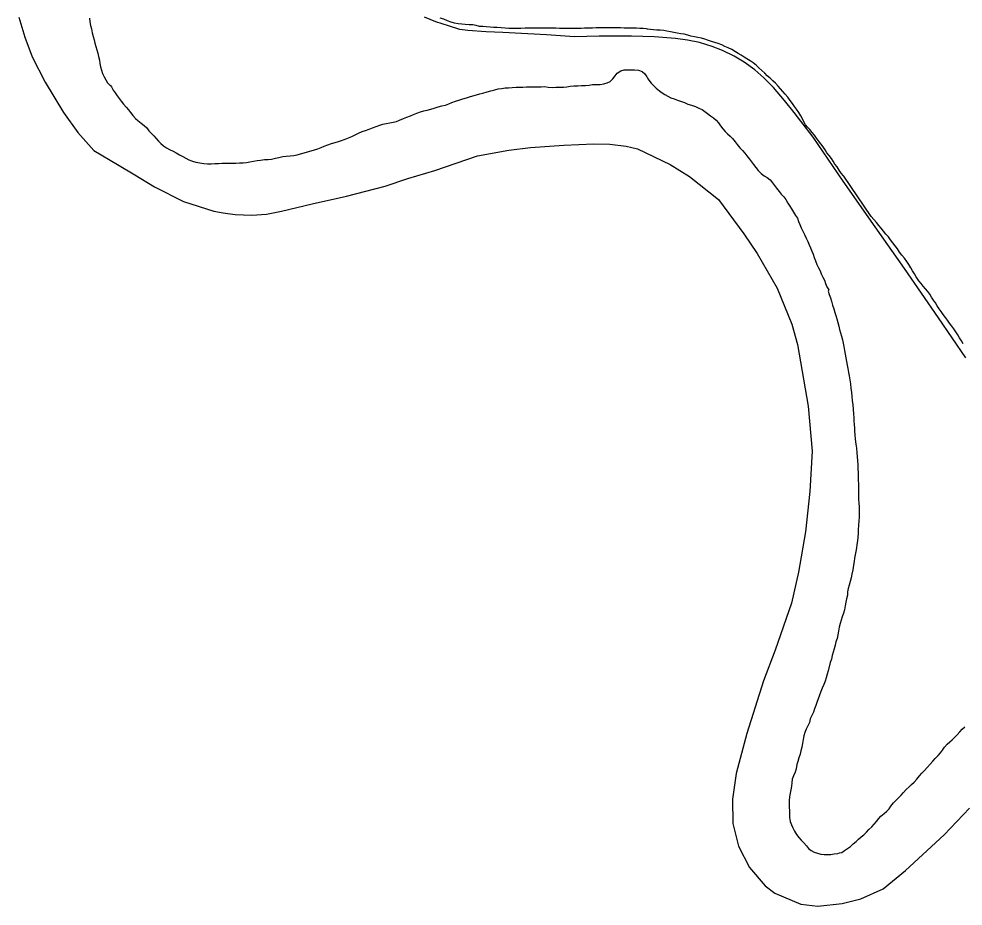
# Model space of a CAD drawing. Extents: x 2290055 to 2389491, y 66597 to 237875.
# Drawn here: x 2297122 to 2301445, y 194631 to 198693 of the extents above; entities that cross this region are included whole.
import ezdxf

# ---------------------------------------------------------------- set-up
doc = ezdxf.new("R2010")
doc.units = 0
for name, color, linetype in [('Exist Boundary Political CountyLine', 7, 'Continuous'), ('Exist Hydrographic Pond Under 1500 Sq Ft', 7, 'Continuous'), ('Exist Hydrographic River Shore', 7, 'Continuous'), ('Exist Road Non-System Type 51', 7, 'Continuous')]:
    doc.layers.add(name, color=color, linetype=linetype)

msp = doc.modelspace()

# ---------------------------------------------------------------- linework, layer by layer
at = {"layer": 'Exist Boundary Political CountyLine'}
msp.add_lwpolyline([(2297121.9, 198700.2), (2297149.1, 198608.5), (2297182.1, 198518.9), (2297241.5, 198403.6), (2297326.9, 198264.5), (2297392.2, 198173.3), (2297465.1, 198090.1), (2297573.2, 198026.8), (2297652.3, 197978.3), (2297743, 197923.3), (2297875.7, 197857), (2298014.9, 197812.7), (2298056.4, 197805.1), (2298112.4, 197797.8), (2298188.3, 197794.3), (2298256.2, 197799.4), (2298324.2, 197812.1), (2298463.9, 197845.7), (2298621.5, 197881.6), (2298799, 197927.6), (2298902.4, 197962.7), (2299025.9, 197998.9), (2299221.7, 198065.1), (2299365.4, 198091.1), (2299464.8, 198103.4), (2299616.6, 198115), (2299754.6, 198120.7), (2299828, 198119.5), (2299902.6, 198110.4), (2299954.5, 198098.2), (2300103.7, 198026.7), (2300192.2, 197971.6), (2300325.5, 197865.3), (2300441.4, 197708.6), (2300502.2, 197619.3), (2300594.1, 197460.3), (2300660.1, 197295.1), (2300686.9, 197202), (2300734.6, 196920.2), (2300753, 196714.3), (2300743.1, 196528.3), (2300723.2, 196344), (2300691.4, 196159.6), (2300658.6, 196018.3), (2300583.6, 195802.4), (2300531.1, 195661.9), (2300454.1, 195421.1), (2300406.1, 195238.5), (2300389.6, 195120.2), (2300389.8, 195008.4), (2300416, 194904.6), (2300467.1, 194807), (2300538.1, 194724), (2300582.6, 194690.6), (2300701.2, 194639.9), (2300779.2, 194630.8), (2300891.6, 194642.2), (2300976, 194663.9), (2301078.2, 194710.3), (2301181.2, 194793.5), (2301357.4, 194957.4), (2301473.9, 195078.9)], dxfattribs=at)
at = {"layer": 'Exist Hydrographic Pond Under 1500 Sq Ft'}
for points in [[(2299279.5, 198654.6), (2299261.5, 198656.6), (2299246, 198657.6), (2299230.2, 198658.4), (2299215, 198662.2), (2299199.5, 198665.8), (2299183.2, 198665.6), (2299165.5, 198666.4), (2299149.5, 198668.4), (2299133.5, 198670), (2299116.5, 198673.2), (2299101.2, 198677.4), (2299084.2, 198684.2), (2299067.7, 198690.8), (2299050.5, 198696.4)], [(2300743.2, 198185.8), (2300733, 198197.2), (2300722.7, 198208.4), (2300715, 198220.8), (2300708.7, 198234.6), (2300701, 198248.8), (2300692, 198264.6), (2300682.2, 198280), (2300673, 198292.2), (2300663.2, 198305), (2300653.5, 198318.4), (2300642.5, 198334.2), (2300630.5, 198348.4), (2300619.7, 198360.6), (2300608.7, 198372.6), (2300598.2, 198384.4), (2300585.2, 198398), (2300573.5, 198409.8), (2300560.7, 198420.8), (2300547.7, 198432.2), (2300536.2, 198443.8), (2300523.5, 198456.4), (2300509.7, 198468), (2300496.5, 198480.2), (2300484.2, 198491), (2300469.7, 198500.6), (2300455.2, 198509.8), (2300442, 198517.4), (2300428.2, 198526), (2300415, 198534.4), (2300402, 198542.6), (2300385.5, 198551.8), (2300369.7, 198559.4), (2300353.5, 198567), (2300339.7, 198573.8), (2300323.5, 198580.2), (2300308.5, 198584.2), (2300293.5, 198588.6), (2300279, 198593.6), (2300262.2, 198599.8), (2300247.2, 198604.4), (2300230.7, 198607.2), (2300214.7, 198610), (2300198.5, 198614.2), (2300184, 198618.2), (2300168, 198622.4), (2300152, 198624.8), (2300135.7, 198627.6), (2300121, 198630.4), (2300104.7, 198633), (2300089, 198636.4), (2300074, 198639.4), (2300057.2, 198641), (2300042, 198641.4), (2300027, 198642.6), (2300011.5, 198644.4), (2300000, 198646), (2299995.5, 198646.6), (2299980, 198648), (2299964.7, 198649), (2299948.7, 198649.8), (2299930, 198650.2), (2299914.2, 198650.6), (2299893, 198650.8), (2299876, 198651), (2299858.5, 198651.2), (2299836.5, 198651.4), (2299821.2, 198651.8), (2299800.7, 198651.6), (2299783.2, 198651.4), (2299765.5, 198651), (2299748.5, 198650.6), (2299731.2, 198650.2), (2299711, 198649.8), (2299695.7, 198649.4), (2299680.5, 198649), (2299664.5, 198648.8), (2299647.7, 198648.4), (2299630.2, 198648.4), (2299614.5, 198648.8), (2299597.5, 198649.2), (2299580.2, 198649.8), (2299563.5, 198650), (2299548, 198649.8), (2299528, 198649.8), (2299509.5, 198649.6), (2299492, 198649.6), (2299474, 198649.6), (2299457, 198649.8), (2299439, 198649.6), (2299419.5, 198649.2), (2299404.2, 198649), (2299383.2, 198648.8), (2299365.2, 198649.4), (2299347.5, 198650.8), (2299330.5, 198652.2), (2299311.5, 198653), (2299295, 198653.4), (2299279.5, 198654.6)], [(2301445.5, 197205), (2301437.2, 197219), (2301428.7, 197232.8), (2301420, 197246), (2301411, 197259.6), (2301401.5, 197273), (2301392.5, 197286.4), (2301383, 197299.6), (2301373.2, 197313), (2301363.5, 197326.2), (2301353.7, 197339.2), (2301344.5, 197352.4), (2301335.5, 197365.8), (2301326.5, 197378.8), (2301317.7, 197392), (2301309, 197405.2), (2301300.5, 197418.6), (2301291.7, 197432), (2301282.7, 197444.8), (2301272.7, 197457.4), (2301262.5, 197469.2), (2301252, 197481), (2301242.5, 197492.8), (2301229.5, 197512.4), (2301222, 197525.6), (2301213.7, 197539.4), (2301205.5, 197553.6), (2301196.5, 197568), (2301186.7, 197582.6), (2301175.7, 197596.6), (2301164.5, 197610.8), (2301154, 197625.2), (2301143.7, 197639.6), (2301133.7, 197653.8), (2301123.5, 197667.8), (2301113, 197681.4), (2301102.5, 197694.8), (2301091.5, 197707.8), (2301080.5, 197721), (2301069.5, 197734), (2301058.7, 197747.2), (2301047.7, 197761), (2301036.7, 197774.8), (2301024.5, 197788.2), (2300898.7, 197972.4), (2300896.5, 197974), (2300886.5, 197986.8), (2300877.7, 198000.6), (2300867.5, 198014.8), (2300858, 198027.8), (2300850, 198040.6), (2300841.7, 198053.8), (2300831.5, 198066.6), (2300820.7, 198079.8), (2300813.2, 198093.6), (2300804.7, 198106.8), (2300793.5, 198120), (2300782.7, 198133.8), (2300773.5, 198147), (2300763.7, 198160.6), (2300754, 198173.2), (2300743.2, 198185.8)]]:
    msp.add_lwpolyline(points, dxfattribs=at)
at = {"layer": 'Exist Hydrographic River Shore'}
for points in [[(2297444.5, 198696), (2297447.2, 198679), (2297450.2, 198662.4), (2297453.7, 198646.8), (2297457.7, 198629), (2297462.5, 198612.2), (2297466.2, 198596.6), (2297470, 198581.2), (2297474.5, 198565.6), (2297479.5, 198550.4), (2297484, 198535.4), (2297487, 198520.6), (2297490.7, 198503.8), (2297493, 198488), (2297496.2, 198473.2), (2297500.5, 198458.2), (2297504.5, 198442.2), (2297512.5, 198427.2), (2297520.2, 198413.6), (2297527.7, 198400.4), (2297538.7, 198389), (2297539.5, 198388.6), (2297546, 198381), (2297553.2, 198365.8), (2297562.2, 198353.8), (2297572.5, 198341), (2297581.5, 198327.8), (2297590.2, 198315.4), (2297601.5, 198302.4), (2297613.5, 198288.6), (2297623.5, 198275.8), (2297632.5, 198263.4), (2297643.5, 198249.8), (2297655.7, 198237.2), (2297666.7, 198227)], [(2299200.5, 198341), (2299216.5, 198345.6), (2299231.7, 198349.4), (2299246.5, 198353), (2299266.5, 198358.2), (2299282.5, 198363.2), (2299300.5, 198368.2), (2299316.2, 198371.8), (2299332.5, 198374.6), (2299347.7, 198376.4), (2299363.5, 198377.4), (2299380.2, 198378.8), (2299398.5, 198380.2), (2299414.5, 198380.6), (2299429.5, 198380.8), (2299446, 198381.4), (2299461.7, 198381.6), (2299478.5, 198382), (2299496, 198382), (2299512.5, 198382), (2299527.7, 198382.4), (2299545, 198380.4), (2299563.5, 198379), (2299580.5, 198379.4), (2299597.2, 198379.6), (2299615.5, 198380.2), (2299630.5, 198382.2), (2299646, 198384.4), (2299663.2, 198385.8), (2299680.2, 198386.8), (2299697.7, 198387.6), (2299715.5, 198388), (2299732, 198389), (2299748.5, 198391.6), (2299765.5, 198392.2), (2299782.5, 198392.6), (2299799.5, 198395), (2299814.5, 198399.6), (2299829.5, 198405.6), (2299840.7, 198417.8), (2299851.5, 198432.4), (2299861.5, 198444.4), (2299877, 198455.4), (2299892.2, 198458.8), (2299908.2, 198459.2), (2299925.5, 198459.6), (2299941, 198459.4), (2299959.2, 198458), (2299975.2, 198452.2), (2299987.7, 198441.4), (2299996.2, 198427.4), (2300000, 198421.3), (2300005.5, 198412.2), (2300016, 198398.4), (2300028.5, 198386), (2300040.2, 198375.4), (2300054.5, 198363.4), (2300066.5, 198354.2), (2300079.5, 198345.8), (2300092.5, 198338.2), (2300107.2, 198332), (2300121.7, 198326.6), (2300137.5, 198320.8), (2300155, 198315.2), (2300169.5, 198309.6), (2300184.7, 198303), (2300201.5, 198297.2), (2300219, 198291), (2300235.2, 198284.4), (2300249.5, 198277.6), (2300263, 198268.8), (2300275.2, 198260), (2300288.7, 198249.6), (2300302, 198239), (2300313.7, 198229.2), (2300325, 198216.8), (2300334.7, 198202.6), (2300345.2, 198189.4), (2300355.5, 198177.2), (2300366.5, 198166.6), (2300378.7, 198155.2), (2300389.5, 198144.6), (2300400.5, 198130.2), (2300410.5, 198117), (2300422.5, 198102.8), (2300434.7, 198089.6), (2300445.7, 198077.6), (2300455.2, 198065.6), (2300466, 198051), (2300475.5, 198038.4), (2300485.7, 198025.8), (2300495.5, 198012.8), (2300506.5, 197999), (2300519.5, 197985.4), (2300533.7, 197974.4), (2300547, 197965.8), (2300561.5, 197955.2), (2300572.2, 197941.8), (2300581, 197929.6), (2300590.7, 197917)], [(2297666.7, 198227), (2297681.2, 198215.4), (2297695.2, 198204.6), (2297707, 198193.4), (2297716.5, 198179.6), (2297727.2, 198168.8), (2297739.5, 198157.6), (2297750.7, 198144.6), (2297760.5, 198133), (2297772, 198122.2), (2297784.2, 198111.8), (2297797, 198102.4), (2297812, 198094.2), (2297827.5, 198086.6), (2297841.5, 198079), (2297857.5, 198069.8), (2297873.2, 198062), (2297886.5, 198055), (2297899.5, 198047.2), (2297916.7, 198041), (2297932.5, 198036.8), (2297949.7, 198033), (2297968, 198031), (2297985, 198029.4), (2298002.5, 198029.4), (2298019.7, 198030.6), (2298035, 198031), (2298052.2, 198031.4), (2298067.5, 198031.8), (2298082.5, 198032), (2298098.2, 198032.4), (2298115, 198032.6), (2298132.2, 198033.2), (2298148.5, 198034.4), (2298164.5, 198035.8), (2298179.7, 198038.4), (2298196.5, 198041.6), (2298213, 198043.6), (2298228.5, 198046), (2298246.5, 198048.4), (2298263, 198049.4), (2298278.7, 198051.2), (2298296.7, 198054.8), (2298312.2, 198058.4), (2298330.7, 198062.2), (2298345.5, 198064.6), (2298363.5, 198066.4), (2298380.5, 198068), (2298396.5, 198071), (2298411.7, 198075.4), (2298427.7, 198079.6), (2298443.7, 198084), (2298459.5, 198088.6), (2298475.2, 198093), (2298490.7, 198098.2), (2298505.7, 198104.2), (2298519.7, 198110.6), (2298536.2, 198116.8), (2298553.5, 198122), (2298569.5, 198126.6), (2298585, 198130.8), (2298599.5, 198135.4), (2298615.5, 198141.4), (2298630.7, 198147.4), (2298646.2, 198154.2), (2298661.5, 198162), (2298676.5, 198169.6), (2298693.5, 198176.8), (2298709.5, 198181.8), (2298725, 198188), (2298740.7, 198194.4), (2298757.7, 198200), (2298774, 198205.4), (2298788.5, 198210.4), (2298803.7, 198213.4), (2298820, 198216.4), (2298835, 198220.2), (2298850.5, 198223.4), (2298864.5, 198228.6), (2298882.5, 198236.4), (2298898, 198242.8), (2298914.5, 198249.4), (2298928.5, 198254.8), (2298944.5, 198260.4), (2298961, 198266.6), (2298975.7, 198271.6), (2298991.2, 198275.2), (2299008.2, 198279.4), (2299023.7, 198284.2), (2299041.5, 198290.2), (2299058.5, 198294.2), (2299075.2, 198298.4), (2299089.5, 198303.8), (2299104.5, 198309.8), (2299120.2, 198316), (2299135.7, 198320.8), (2299154, 198326.4), (2299170.7, 198331), (2299185, 198336.2), (2299200.5, 198341)], [(2300590.7, 197917), (2300602.5, 197902.2), (2300612.2, 197890.2), (2300623.2, 197878), (2300632.7, 197865.4), (2300642.5, 197849.6), (2300651.2, 197835.6), (2300659.5, 197822.8), (2300668, 197807.2), (2300678, 197793.2), (2300687.2, 197779.8), (2300691.5, 197764.6), (2300697.7, 197750.8), (2300703.5, 197736.8), (2300710.2, 197721.2), (2300718.5, 197705), (2300726.5, 197688.4), (2300733.5, 197672.8), (2300739.5, 197658.4), (2300745.5, 197644), (2300751.7, 197629.8), (2300757.7, 197615.2), (2300763.5, 197600.8), (2300769.5, 197584.8), (2300775.5, 197568.4), (2300783, 197553.6), (2300789.5, 197539), (2300795.5, 197525.2), (2300802.7, 197510.6), (2300809.5, 197496.4), (2300815, 197480.8), (2300821.2, 197465.8), (2300829.5, 197452.2), (2300827.2, 197446), (2300832, 197431.4), (2300837.7, 197416), (2300842.5, 197399.8), (2300846.7, 197382.8), (2300852.2, 197365.4), (2300858, 197349), (2300862.5, 197334.2), (2300867.2, 197318.8), (2300871.5, 197303), (2300875.5, 197286.6), (2300879, 197270.8), (2300883.5, 197255), (2300888, 197239.6), (2300892, 197223), (2300895.2, 197207.6), (2300898.2, 197192.6), (2300901.7, 197174.6), (2300905, 197158.4), (2300908.2, 197140.6), (2300911, 197124.8), (2300914.2, 197107.6), (2300917, 197091.6), (2300920, 197074.4), (2300922.5, 197058.4), (2300925.7, 197039.6), (2300928.5, 197021.2), (2300931, 197001), (2300933.2, 196983.2), (2300935.5, 196963.8), (2300937.5, 196945.8), (2300939.2, 196925.6), (2300940.7, 196906.2), (2300942.5, 196882.6), (2300943.7, 196867), (2300945, 196851.2), (2300946.2, 196835.2), (2300947, 196819.4), (2300948, 196804.2), (2300949, 196789.2), (2300951, 196768.4), (2300953.7, 196746), (2300956.2, 196726.8), (2300958.2, 196706.6), (2300959.5, 196688.8), (2300961, 196669.6), (2300962.2, 196652), (2300963.2, 196632.6), (2300964, 196615.4), (2300964.5, 196596.8), (2300964.7, 196580.4), (2300965, 196563), (2300965.2, 196545.2), (2300965.5, 196529.8), (2300966, 196512.6), (2300966.5, 196494.4), (2300967.5, 196475.2), (2300968.2, 196459), (2300968.5, 196443.8), (2300968.7, 196426.6), (2300968.5, 196411.4), (2300967.2, 196393.2), (2300965.7, 196374.4), (2300964.7, 196353.4), (2300963.7, 196336.6), (2300962.2, 196319.4), (2300960.5, 196303.8)], [(2300960.5, 196303.8), (2300958.5, 196286.4), (2300956.2, 196270.8), (2300953.5, 196254), (2300950.7, 196239.2), (2300948, 196223), (2300945.5, 196207.8), (2300942.7, 196191), (2300939.5, 196170.4), (2300935.7, 196151), (2300931.5, 196133.4), (2300927.2, 196116.4), (2300923.2, 196100.4), (2300919, 196084.6), (2300915.5, 196069.6), (2300915, 196054), (2300911.5, 196038.2), (2300908, 196022.2), (2300905, 196005.4), (2300901.7, 195987.4), (2300897, 195971.8), (2300891.5, 195955.6), (2300886.5, 195940.2), (2300881.5, 195924), (2300878, 195907.6), (2300874.2, 195889.6), (2300871.2, 195872.8), (2300867.5, 195856.2), (2300862.7, 195840.8), (2300859.2, 195825.6), (2300854.7, 195809), (2300849.5, 195792.8), (2300845.7, 195778), (2300841.5, 195761.2), (2300836.5, 195745.8), (2300826.5, 195708.4), (2300821.7, 195692.6), (2300817.5, 195675.6), (2300813.5, 195661), (2300807.7, 195645.4), (2300800, 195629.2), (2300793, 195613.8), (2300787, 195596.8), (2300780.5, 195579.4), (2300775.2, 195563.2), (2300771, 195548.8), (2300764.5, 195533.8), (2300759, 195518.4), (2300752.5, 195502.8), (2300745.2, 195487.8), (2300740.7, 195471), (2300734, 195455.8)], [(2300734, 195455.8), (2300726.2, 195441.6), (2300719.7, 195425.8), (2300715.5, 195410.4), (2300712.5, 195394), (2300709.5, 195375.2), (2300706, 195357.8), (2300702.5, 195342), (2300698.7, 195326.6), (2300693, 195310.2), (2300687.5, 195293.6), (2300684.2, 195278.4), (2300680.2, 195260), (2300675.5, 195243.4), (2300668.7, 195227.8), (2300662.2, 195212.4), (2300660.2, 195195.4), (2300659, 195179.4), (2300656.2, 195163.2), (2300652.5, 195147.6), (2300649.7, 195131.4), (2300648.5, 195114.4), (2300648.5, 195098.8), (2300649, 195083.4), (2300649.5, 195067.4), (2300649.7, 195051.6), (2300650.5, 195036.6), (2300653.5, 195018.4), (2300658.7, 195003.2), (2300665.5, 194988.6), (2300672, 194974), (2300682, 194958.4), (2300692.2, 194945.6), (2300704, 194932.4), (2300716, 194919.8), (2300727.7, 194906.2), (2300737.2, 194894.2), (2300749.2, 194884.8), (2300762.7, 194877.6), (2300778.5, 194873.6), (2300793.2, 194868.4), (2300808.5, 194867.2), (2300823.7, 194867.6), (2300839.7, 194867.8), (2300854.5, 194870.8), (2300870.7, 194872.2), (2300879, 194875.4), (2300889, 194876.2), (2300901, 194885.4), (2300914.7, 194894), (2300928.7, 194903.6), (2300941.5, 194915.6), (2300954.7, 194926.6), (2300966.5, 194936.6), (2300978.5, 194947.4), (2300990.5, 194957.8), (2301002.2, 194969.2), (2301013.5, 194980.8), (2301026.2, 194993.8), (2301038.2, 195005.4), (2301048.5, 195018), (2301058.2, 195031.4), (2301068.7, 195043), (2301082.5, 195054.4), (2301095.2, 195065.2), (2301105.5, 195076.4), (2301114.5, 195088.8), (2301126, 195103.8), (2301137.5, 195115.2), (2301149.5, 195126.8), (2301160.5, 195138), (2301171.5, 195151.6), (2301183.7, 195164.4), (2301197.5, 195176.8), (2301208.7, 195187.2), (2301220.5, 195198.8), (2301232.7, 195212.4), (2301244.5, 195226.6), (2301256, 195239.6), (2301268, 195252.2), (2301280.5, 195265.4), (2301293.5, 195280.2), (2301305.5, 195294.2), (2301317, 195307.2), (2301330, 195320.6), (2301341.5, 195332.8), (2301350.5, 195345), (2301360.2, 195358.6), (2301371.7, 195372), (2301383.2, 195382.6), (2301394.5, 195392.6), (2301405.7, 195403.4), (2301417.2, 195415.4), (2301429.5, 195429), (2301441, 195440.6), (2301452.2, 195452.2)]]:
    msp.add_lwpolyline(points, dxfattribs=at)
at = {"layer": 'Exist Road Non-System Type 51'}
msp.add_lwpolyline([(2301457.6, 197141), (2301331.9, 197323.8), (2301175.9, 197550.5), (2301042.6, 197741.4), (2300894.8, 197949.9), (2300758.9, 198150.7), (2300671.9, 198263.9), (2300627.4, 198319.5), (2300576.8, 198379.2), (2300532, 198423.4), (2300491.7, 198459.2), (2300442.2, 198495), (2300395.9, 198521.4), (2300342.9, 198547.7), (2300295.4, 198566.4), (2300237.4, 198584.2), (2300183.1, 198595.8), (2300127.2, 198603.1), (2300030.9, 198610.2), (2299927, 198613.5), (2299779.1, 198614.1), (2299665.2, 198611.1), (2299537.2, 198620.1), (2299337, 198630.3), (2299260.9, 198633.7), (2299177.1, 198638.9), (2299140.8, 198644.6), (2299088.9, 198660.3), (2299030.6, 198678.9), (2298978.6, 198701.2)], dxfattribs=at)

doc.saveas('drawing.dxf')
